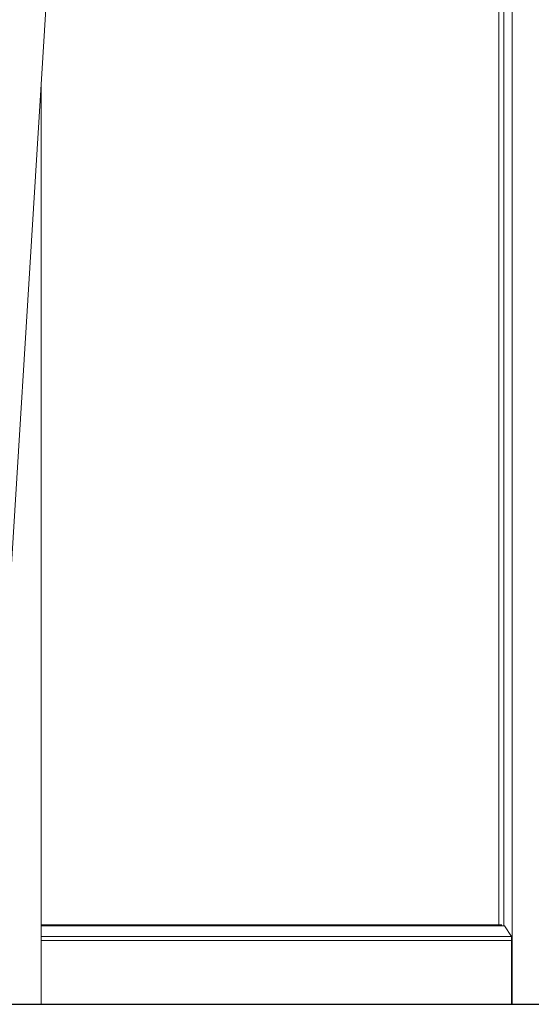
# Model space of a CAD drawing. Header units: inches. Extents: x 424 to 2043, y -237 to 445.
# Tile 639 of 656: x 850.789 to 851.453, y 216.697 to 217.975. Entities that reach past the tile are written whole.
import ezdxf

# ---------------------------------------------------------------- set-up
doc = ezdxf.new("R2010")
doc.units = ezdxf.units.IN
doc.header["$MEASUREMENT"] = 0
doc.layers.add('A-DOOR', color=31, linetype='Continuous', lineweight=9)
doc.layers.add('A-GENM', color=13, linetype='Continuous', lineweight=9)

# ---------------------------------------------------------------- blocks, each defined once
blk = doc.blocks.new('Generic Models 1 - Generic Models 1-135348-Section 1')
at = {"layer": 'A-GENM', "lineweight": 25}
blk.add_line((-144.4307, 1.6), (-119.6678, 1.6), dxfattribs=at)
blk = doc.blocks.new('Escalator - Escalator-V14-Section 1')
at = {"layer": 'A-GENM'}
blk.add_line((-126.1436, 1.6), (-125.9613, 4.5332), dxfattribs=at)
blk = doc.blocks.new('5-panel_Bi-fold_external_door_10806 - Type 1-225860-Section 1')
at = {"layer": 'A-DOOR'}
for p, q in [((-125.458, 4.3374), (-125.458, 1.6)), ((-125.4754, 4.2614), (-125.4754, 1.7031)), ((-125.469, 4.2627), (-125.469, 1.7018)), ((-126.0694, 1.6), (-126.0694, 2.7942)), ((-125.4713, 1.7031), (-126.0694, 1.7031)), ((-125.4681, 1.7018), (-126.0694, 1.7018)), ((-125.4681, 1.7018), (-125.4587, 1.6879)), ((-125.4587, 1.6879), (-126.0694, 1.6879)), ((-125.4587, 1.6879), (-125.4587, 1.6829)), ((-125.4587, 1.6829), (-126.0694, 1.6829)), ((-125.4587, 1.6829), (-125.4587, 1.6))]:
    blk.add_line(p, q, dxfattribs=at)

msp = doc.modelspace()

# ---------------------------------------------------------------- block references
at = {"layer": 'A-DOOR'}
msp.add_blockref('5-panel_Bi-fold_external_door_10806 - Type 1-225860-Section 1', (976.8865, 215.0972), dxfattribs=at)
at = {"layer": 'A-GENM'}
msp.add_blockref('Escalator - Escalator-V14-Section 1', (976.8865, 215.0972), dxfattribs=at)
at = {"layer": 'A-GENM', "lineweight": 25}
msp.add_blockref('Generic Models 1 - Generic Models 1-135348-Section 1', (976.8865, 215.0972), dxfattribs=at)

doc.saveas('drawing.dxf')
